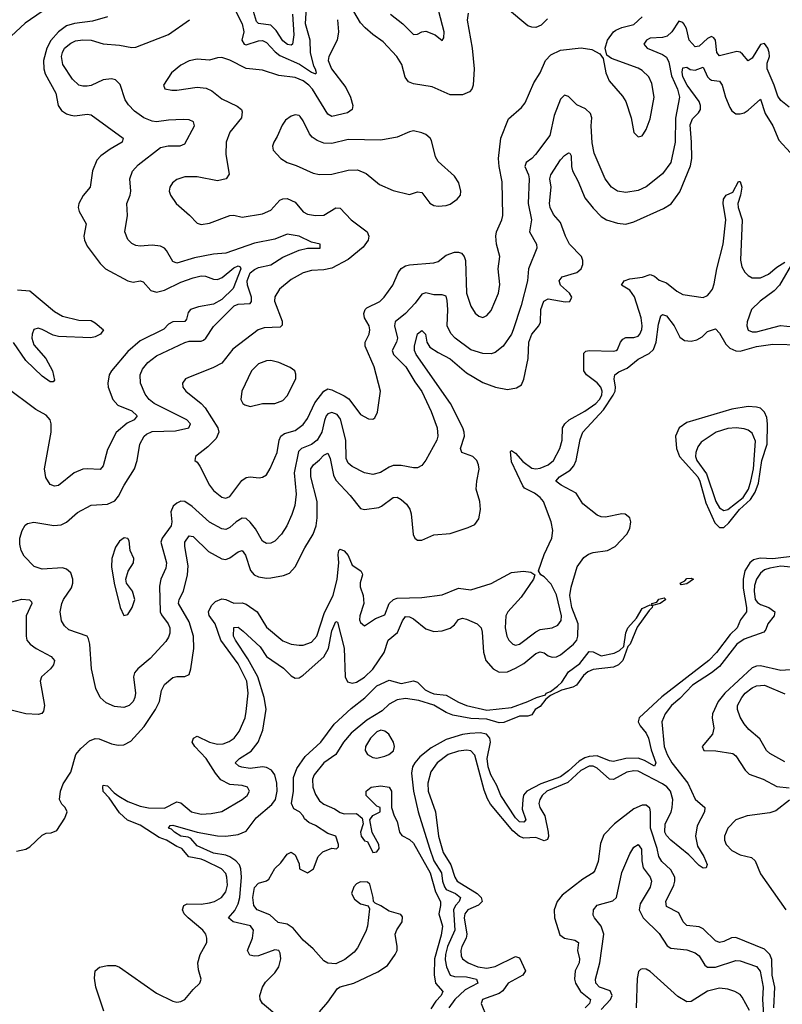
# Model space of a CAD drawing. Header units: inches. Extents: x 1173000 to 1307049, y 522583 to 678455.
# Tile 282 of 617: x 1261440 to 1265177, y 542187 to 547010. Entities that reach past the tile are written whole.
import ezdxf

# ---------------------------------------------------------------- set-up
doc = ezdxf.new("R2010")
doc.units = ezdxf.units.IN
doc.header["$MEASUREMENT"] = 0
doc.layers.add('B2564', color=7, linetype='Continuous')

msp = doc.modelspace()

# ---------------------------------------------------------------- linework, layer by layer
at = {"layer": 'B2564', "color": 5}
for points, elevation in [([(1262470, 547110.8), (1262530.9, 546990), (1262538.4, 546950), (1262528.6, 546910), (1262539.7, 546890), (1262550, 546886.9), (1262610, 546907.2), (1262630, 546908), (1262650, 546898.3), (1262692.1, 546852.1), (1262714.3, 546834.3), (1262811.5, 546791.5), (1262870, 546752.2), (1262890, 546744.6), (1262894, 546750), (1262890, 546767.7), (1262882.1, 546782.1), (1262865.1, 546850), (1262863.4, 546910), (1262839.9, 546990), (1262845.5, 547070)], 740), ([(1261549.6, 547050), (1261467.6, 546992.4), (1261397.6, 546930)], 680), ([(1262776.9, 547036.9), (1262783.8, 546936.2), (1262776.2, 546890), (1262770, 546885.7), (1262752, 546888), (1262730, 546906.5), (1262696.4, 546956.4), (1262670, 546983.8), (1262611.1, 546991.1), (1262601.3, 547001.3), (1262586, 547050)], 720), ([(1263637.5, 547042.5), (1263632.2, 547007.8), (1263657.3, 546870), (1263667.3, 546770), (1263661.7, 546690), (1263655.8, 546670), (1263643.8, 546656.2), (1263610, 546642.6), (1263550, 546642), (1263460.9, 546680.9), (1263370, 546695.6), (1263346, 546706), (1263328.8, 546728.8), (1263312.1, 546790), (1263287.4, 546830), (1263221.1, 546901.1), (1263170, 546937.1), (1263132.9, 546970), (1263110, 546995.1), (1263077.1, 547050)], 760), ([(1263257.6, 547037.6), (1263317.3, 546990), (1263370, 546937.2), (1263390, 546938.3), (1263410.2, 546949.8), (1263430, 546954), (1263475.7, 546935.7), (1263510, 546908.6), (1263518.8, 546921.2), (1263519.5, 546950), (1263494.3, 547050)], 740), ([(1264026.4, 547013.6), (1263996.1, 546983.9), (1263970, 546972.1), (1263950, 546972.8), (1263930, 546979.8), (1263830, 547062.6)], 760), ([(1261870, 547023.6), (1261797, 547003), (1261708.3, 546991.7), (1261670, 546979.1), (1261629.5, 546950.5), (1261592.4, 546907.6), (1261573, 546870), (1261556.2, 546810), (1261558, 546770), (1261565.3, 546745.3), (1261617.2, 546650), (1261628.6, 546590), (1261644.7, 546564.7), (1261668.7, 546548.7), (1261690, 546541.9), (1261710, 546539.5), (1261770, 546547.1), (1261790, 546544.1), (1261947, 546430), (1261943.1, 546410), (1261883.9, 546376.1), (1261837.6, 546342.4), (1261817.8, 546322.2), (1261796.5, 546270), (1261785.5, 546190), (1261750.8, 546149.2), (1261729.2, 546110), (1261727.2, 546090), (1261731.4, 546070), (1261765.3, 546010), (1261754.4, 545950), (1261757.2, 545930), (1261770, 545900.3), (1261835.1, 545815.1), (1261861.3, 545790), (1261970, 545730.1), (1261995.6, 545724.4), (1262030, 545730.2), (1262046, 545726), (1262083.3, 545683.3), (1262110, 545674.8), (1262150, 545685.1), (1262230, 545724.3), (1262290, 545746.1), (1262330, 545754.6), (1262350, 545754.3), (1262390, 545738.4), (1262410, 545737.8), (1262432.9, 545747.1), (1262490, 545795.1), (1262510, 545804.8), (1262520, 545800), (1262523.1, 545790), (1262486.4, 545693.6), (1262430, 545639.9), (1262390, 545617.1), (1262316.7, 545603.3), (1262276.5, 545590), (1262264.9, 545575.1), (1262257, 545543), (1262249, 545531), (1262190, 545529.5), (1262170, 545518.7), (1262145.8, 545494.2), (1262030, 545436), (1261970, 545384.5), (1261890.1, 545290), (1261878.2, 545270), (1261871.8, 545230), (1261873.7, 545210), (1261896, 545150), (1261921.8, 545121.8), (1261990, 545094), (1262015.5, 545070), (1262001.7, 545050), (1261967.1, 545032.9), (1261912.2, 544987.8), (1261870, 544904.7), (1261850, 544825.1), (1261834, 544806), (1261770, 544810.5), (1261750, 544807.6), (1261706.5, 544790), (1261630, 544728.1), (1261610, 544725), (1261590, 544733.1), (1261567.9, 544767.9), (1261561.4, 544810), (1261594, 544990), (1261593.7, 545030), (1261588.9, 545050), (1261570, 545073.3), (1261519.6, 545099.6), (1261370, 545211.3)], 720), ([(1265210, 546581.5), (1265170, 546613.7), (1265154.9, 546634.9), (1265137.2, 546690), (1265103.1, 546770), (1265103.4, 546796.6), (1265113.7, 546830), (1265112.9, 546850), (1265105.7, 546870), (1265090, 546892.9), (1265070, 546889.2), (1265030, 546822), (1265010, 546808.7), (1264981.5, 546841.5), (1264970, 546850.1), (1264953.5, 546853.5), (1264870, 546832.3), (1264856.9, 546850), (1264850.4, 546910), (1264840.7, 546920.7), (1264830, 546927), (1264810, 546918.5), (1264770, 546879.8), (1264750, 546877.5), (1264721, 546910), (1264707.4, 546967.4), (1264694.8, 546990), (1264690, 546996.9), (1264670, 547002), (1264636.4, 546950), (1264613.3, 546930), (1264590, 546922), (1264530, 546919.9), (1264511.6, 546910), (1264498.2, 546890), (1264514.6, 546870), (1264590, 546840.1), (1264610, 546825.6), (1264621.8, 546801.8), (1264634.7, 546734.7), (1264663.8, 546670), (1264673.1, 546630), (1264653.2, 546526.8), (1264651.3, 546410), (1264631, 546310), (1264590, 546255.5), (1264510, 546191.8), (1264470, 546172.9), (1264410, 546163.7), (1264370, 546170.2), (1264340.2, 546190), (1264309.3, 546230), (1264255.8, 546355.8), (1264245.9, 546405.9), (1264239.7, 546490), (1264243.2, 546530), (1264237.3, 546550), (1264212.9, 546572.9), (1264170, 546593.2), (1264130, 546633.8), (1264110, 546640.2), (1264090, 546620.3), (1264058.7, 546541.3), (1264037.2, 546442.8), (1263967.5, 546350), (1263949.8, 546330), (1263922.5, 546310), (1263915.2, 546290), (1263932.7, 546250), (1263936.1, 546230), (1263931.2, 546110), (1263947.5, 546030), (1263938.6, 545970), (1263973.3, 545910), (1263973.5, 545890), (1263932.9, 545790), (1263928.2, 545730), (1263898.1, 545610), (1263857.9, 545490), (1263849.8, 545470), (1263808.8, 545411.2), (1263770, 545380.2), (1263750, 545373.8), (1263710, 545374.2), (1263650, 545393.4), (1263574.7, 545450), (1263552.6, 545472.6), (1263535.3, 545510), (1263538.6, 545590), (1263534.4, 545634.4), (1263530, 545654.9), (1263510, 545662.4), (1263470, 545661.8), (1263430, 545671.6), (1263410, 545665.8), (1263378.8, 545621.2), (1263331.1, 545570), (1263280.7, 545530), (1263276.5, 545510), (1263292.1, 545450), (1263286.6, 545430), (1263265.2, 545390), (1263272.2, 545370), (1263332.4, 545310), (1263375.7, 545235.7), (1263410, 545188.6), (1263456.5, 545090), (1263486.5, 545010), (1263488.4, 544970), (1263483.7, 544950), (1263430, 544852), (1263410, 544825.3), (1263390, 544815.3), (1263370, 544813.8), (1263310, 544825.4), (1263270, 544825.4), (1263250, 544818.6), (1263207.7, 544792.3), (1263170, 544782.2), (1263130, 544790.2), (1263070, 544820.7), (1263050, 544837.3), (1263040, 544860), (1263037.8, 544950), (1263012.5, 545052.5), (1262995.6, 545075.6), (1262970, 545085), (1262950, 545079.4), (1262942.6, 545070), (1262933.1, 545046.9), (1262920.9, 544990), (1262897.5, 544950), (1262870, 544928.7), (1262821.2, 544910), (1262806.1, 544893.9), (1262784.5, 544790), (1262794.1, 544685.9), (1262787.9, 544630), (1262774.2, 544585.8), (1262749.4, 544530.6), (1262722.8, 544490), (1262690, 544455.3), (1262670, 544445), (1262650, 544443.9), (1262630, 544456), (1262595, 544515), (1262570, 544548.3), (1262550, 544566.5), (1262530, 544567.9), (1262500.8, 544550), (1262470, 544522), (1262450, 544512.6), (1262430, 544515.8), (1262370, 544549.2), (1262286, 544626), (1262250, 544649.4), (1262229.4, 544650.6), (1262210, 544642), (1262192.8, 544627.2), (1262181.4, 544598.6), (1262185.2, 544550), (1262181.6, 544530), (1262138.1, 544470), (1262132.4, 544450), (1262159, 544350), (1262156.4, 544323.6), (1262132.1, 544270), (1262125.4, 544234.6), (1262127.9, 544110), (1262134.3, 544094.3), (1262168, 544050), (1262175.2, 544030), (1262175.8, 544004.2), (1262170, 543984.9), (1262156.1, 543963.9), (1262080.2, 543879.8), (1262018.8, 543830), (1262003.4, 543810), (1261998.5, 543790), (1262007, 543710), (1262005, 543690), (1261996.2, 543670), (1261977.2, 543650), (1261950, 543640.5), (1261905, 543645), (1261863.7, 543663.7), (1261834.6, 543690), (1261813.5, 543733.5), (1261791.6, 543830), (1261783.6, 543950), (1261777.3, 543977.3), (1261770, 543990.2), (1261680.8, 544020.8), (1261659.9, 544039.9), (1261645.1, 544065.1), (1261638.3, 544110), (1261646, 544150), (1261654.8, 544170), (1261693.6, 544226.4), (1261701.2, 544250), (1261700.9, 544270), (1261690, 544299.6), (1261670, 544318.9), (1261650, 544324.2), (1261550, 544317.8), (1261511.4, 544331.4), (1261461.9, 544381.9), (1261447.4, 544410), (1261440.9, 544440.9), (1261441, 544470), (1261451.7, 544508.3), (1261466.5, 544533.5), (1261477.7, 544542.3), (1261510, 544547.9), (1261607.6, 544532.4), (1261644.1, 544535.9), (1261670, 544548.7), (1261723.8, 544596.2), (1261790, 544631.7), (1261870, 544636.8), (1261906.5, 544653.5), (1261924.2, 544675.8), (1261952.7, 544730), (1262003.5, 544810), (1262016.3, 544850), (1262028.8, 544930), (1262049.3, 544970), (1262060.9, 544979.1), (1262090, 544992.5), (1262204.2, 544995.8), (1262269.3, 545010.7), (1262277.5, 545030), (1262259.2, 545050), (1262099.7, 545130), (1262074.2, 545150), (1262055.3, 545175.3), (1262031.8, 545230), (1262030.2, 545270), (1262042, 545298), (1262068.4, 545330), (1262110, 545362.9), (1262250, 545429), (1262270, 545434.5), (1262330, 545434.5), (1262340.1, 545439.9), (1262353, 545450), (1262390, 545507.7), (1262491.8, 545608.2), (1262510, 545616.6), (1262570, 545620.3), (1262576.8, 545630), (1262575.5, 545650), (1262555.9, 545710), (1262554.1, 545730), (1262570, 545769.8), (1262590, 545787), (1262610, 545795.9), (1262670, 545808.7), (1262730, 545846.6), (1262810, 545880.9), (1262850, 545889.9), (1262913, 545890), (1262912.7, 545910), (1262870, 545920.7), (1262809.2, 545949.2), (1262750, 545959.5), (1262690, 545934.7), (1262590, 545915.4), (1262450, 545866.8), (1262390, 545861.1), (1262297.4, 545842.6), (1262210, 545818), (1262190, 545826), (1262159.4, 545879.4), (1262150, 545890.2), (1262130, 545901.1), (1262090, 545905.6), (1262030, 545900.7), (1262010, 545904.2), (1261990, 545914.3), (1261970, 545932.4), (1261954.7, 545970), (1261968.4, 546050), (1261965.5, 546110), (1261981.6, 546150), (1261984.1, 546170), (1261979.3, 546230), (1261992.5, 546267.5), (1262021.3, 546298.7), (1262130, 546383.2), (1262167.9, 546392.1), (1262227.2, 546392.8), (1262250, 546402.2), (1262296.9, 546490), (1262292, 546510), (1262270, 546519.7), (1262240.6, 546520.6), (1262170, 546518), (1262110, 546509.5), (1262090, 546512.5), (1262048.9, 546530), (1262002.1, 546562.1), (1261972.7, 546592.7), (1261957.5, 546617.5), (1261933, 546693), (1261910, 546715.2), (1261890, 546720.2), (1261850, 546715.1), (1261790, 546688), (1261770, 546683.7), (1261750, 546683.5), (1261730, 546689.4), (1261698.7, 546718.7), (1261651.6, 546790), (1261645.8, 546830), (1261649.2, 546850), (1261659.6, 546870), (1261690, 546895.5), (1261714.3, 546905.7), (1261750, 546911.7), (1261790, 546908.9), (1261850, 546891.9), (1261930, 546885.8), (1261990, 546874), (1262010, 546875.9), (1262170, 546937.9), (1262272, 547010)], 740), ([(1262997.6, 547010), (1263001.8, 546950), (1262996.1, 546910), (1262954.5, 546830), (1262952.5, 546810), (1262967.9, 546770), (1263038.3, 546678.3), (1263061.2, 546630), (1263072.4, 546590), (1263069.4, 546570.6), (1263046.2, 546553.8), (1262970, 546536.1), (1262950, 546546.6), (1262874.6, 546670), (1262857.5, 546690), (1262829.8, 546710), (1262790, 546726.2), (1262710, 546737.3), (1262630, 546762.9), (1262550, 546770.8), (1262470, 546812.4), (1262430, 546824.7), (1262410, 546823.6), (1262370, 546811.8), (1262310, 546816.9), (1262270, 546808.4), (1262230, 546786.9), (1262183.8, 546750), (1262145.5, 546690), (1262150.7, 546670.7), (1262185.5, 546665.5), (1262210, 546664.6), (1262310, 546679.3), (1262354.7, 546674.7), (1262380.9, 546660.9), (1262430, 546622), (1262506.6, 546586.6), (1262526.3, 546570), (1262530, 546558.8), (1262526.4, 546530), (1262470, 546458.9), (1262452.1, 546410), (1262450.2, 546350), (1262466.1, 546253.9), (1262452, 546230), (1262410, 546220.2), (1262310, 546239.8), (1262250, 546240.3), (1262210, 546226.3), (1262189.2, 546210.8), (1262175.8, 546190), (1262172.2, 546170), (1262178.4, 546150), (1262206.4, 546110), (1262272.5, 546052.5), (1262310, 546013.1), (1262330, 546007.2), (1262370, 546012.4), (1262470, 546051.4), (1262490, 546052.8), (1262530, 546042.8), (1262630, 546059.7), (1262670, 546076.9), (1262714.6, 546125.4), (1262730, 546132.4), (1262750, 546134.1), (1262790, 546115.9), (1262830, 546068.3), (1262850, 546057.8), (1262890, 546050.2), (1262930, 546052.9), (1262990, 546088.2), (1263010, 546086.9), (1263065.2, 546030), (1263142.4, 545970), (1263151, 545950), (1263148, 545930), (1263123.6, 545896.4), (1263050, 545835.6), (1262970, 545792.8), (1262930, 545784.8), (1262870, 545780.7), (1262830, 545769.8), (1262770, 545737.4), (1262714, 545690), (1262690, 545652), (1262688.4, 545631.6), (1262726.7, 545533.3), (1262725.7, 545514.3), (1262716.2, 545503.8), (1262638.9, 545501.1), (1262608.6, 545491.4), (1262484.5, 545395.5), (1262430, 545327.9), (1262390, 545306.2), (1262263.8, 545256.2), (1262252.7, 545250), (1262237.6, 545230), (1262240.3, 545210), (1262254.9, 545190), (1262329.1, 545129.1), (1262348.3, 545108.3), (1262411.6, 545010), (1262415.8, 544990), (1262402.3, 544957.7), (1262362, 544918), (1262301, 544870), (1262298, 544850), (1262310, 544842.8), (1262323, 544823), (1262370, 544730.3), (1262390, 544704.2), (1262430, 544670.2), (1262450, 544666.3), (1262470, 544674.4), (1262528.1, 544751.9), (1262550, 544766.9), (1262570.2, 544770.2), (1262614.2, 544765.8), (1262630, 544768.4), (1262650, 544780.4), (1262668.3, 544811.7), (1262701, 544890), (1262711, 544950), (1262719.5, 544970), (1262737.6, 544982.4), (1262790, 544997.5), (1262830, 545026.5), (1262850, 545056.9), (1262886.2, 545133.8), (1262930, 545191), (1262950, 545200.8), (1262970, 545196.2), (1263030, 545167.4), (1263052.2, 545152.2), (1263110, 545075.3), (1263150, 545055.3), (1263170, 545053.4), (1263179.7, 545060.3), (1263192.9, 545087.1), (1263208.1, 545190), (1263176.8, 545310), (1263133.4, 545410), (1263133.7, 545430), (1263152.4, 545470), (1263156.5, 545490), (1263152.2, 545510), (1263130.5, 545550), (1263126.6, 545570), (1263133.2, 545590), (1263141.7, 545598.3), (1263204.2, 545630), (1263226, 545650), (1263267.8, 545710), (1263294, 545770), (1263310, 545791.6), (1263330, 545803.6), (1263350, 545808.3), (1263470, 545818.5), (1263490, 545825.5), (1263530, 545856.2), (1263570, 545871.4), (1263590, 545871.6), (1263605.5, 545865.5), (1263617.8, 545850), (1263624.2, 545830), (1263629.5, 545670), (1263650, 545606), (1263671.9, 545571.9), (1263690, 545557.4), (1263710, 545551.7), (1263730, 545560.9), (1263750, 545585.7), (1263785.8, 545670), (1263792.8, 545712.8), (1263785.5, 545790), (1263792.9, 545850), (1263777.3, 545910), (1263773.6, 545950), (1263776.8, 545970), (1263803.5, 546030), (1263807.7, 546050), (1263803.6, 546216.4), (1263789.3, 546290), (1263786.6, 546330), (1263798.5, 546430), (1263835, 546525), (1263899.5, 546580.5), (1263917.5, 546602.5), (1263959.8, 546700.2), (1263990.8, 546750), (1264016.8, 546810), (1264042.5, 546837.5), (1264090, 546860.7), (1264192.1, 546872.1), (1264244.4, 546864.4), (1264282.5, 546842.5), (1264299.1, 546819.1), (1264312, 546750), (1264329.1, 546710), (1264394.6, 546634.6), (1264410.2, 546610), (1264436.5, 546530), (1264450, 546458), (1264470, 546436), (1264490, 546441), (1264497.2, 546450), (1264510, 546471.3), (1264530, 546524.7), (1264549.8, 546630), (1264537.6, 546697.6), (1264522.2, 546730), (1264490, 546761.7), (1264470, 546772.9), (1264340.5, 546820.5), (1264316.5, 546836.5), (1264309.2, 546870), (1264320.7, 546910), (1264349.7, 546950), (1264361.4, 546958.6), (1264390, 546971), (1264450, 546986.4), (1264490, 547023.5)], 760), ([(1261423.9, 542936.1), (1261470, 542945.8), (1261490, 542957.6), (1261550, 543015.8), (1261570, 543024.4), (1261594.2, 543025.8), (1261622, 543038), (1261661, 543099), (1261673, 543130), (1261662.4, 543150), (1261646.6, 543166.6), (1261635.9, 543190), (1261640.2, 543230), (1261653.1, 543266.9), (1261690, 543323.8), (1261715.7, 543410), (1261739.6, 543440.4), (1261782.6, 543477.4), (1261810, 543488.3), (1261830, 543487.1), (1261890, 543462.2), (1261923.3, 543456.7), (1261950, 543458), (1261985.2, 543474.8), (1262050, 543548.1), (1262106.2, 543630), (1262125.5, 543670), (1262135.8, 543724.2), (1262150, 543752.6), (1262190, 543787.3), (1262210, 543793), (1262250, 543793.1), (1262270, 543803), (1262279.3, 543830), (1262293.4, 543930), (1262291.1, 543990), (1262270, 544060.2), (1262217.7, 544150), (1262220.9, 544170), (1262242.6, 544210), (1262262.1, 544290), (1262265.1, 544334.9), (1262249.3, 544430), (1262249.9, 544450), (1262270, 544480.7), (1262290, 544478.3), (1262365.3, 544405.3), (1262430, 544369.6), (1262450, 544365.9), (1262470, 544373), (1262510, 544403.3), (1262530, 544410.2), (1262546, 544386), (1262570.9, 544310.9), (1262589.4, 544290), (1262610, 544280.1), (1262650, 544273.9), (1262670, 544275.7), (1262732.9, 544287.1), (1262761.9, 544298.1), (1262790, 544330.3), (1262837.5, 544422.5), (1262878.4, 544490), (1262893.5, 544530), (1262898, 544570), (1262897, 544650), (1262867.3, 544770), (1262866.7, 544810), (1262879.8, 544830), (1262910, 544853.8), (1262930, 544877), (1262950, 544885.8), (1262960.9, 544860.9), (1262978.6, 544778.6), (1262990, 544753.6), (1263059.8, 544679.8), (1263110, 544615), (1263130, 544610.1), (1263199.4, 544620.6), (1263213.7, 544626.3), (1263270, 544668.7), (1263290, 544671.6), (1263310, 544660.2), (1263336.1, 544636.1), (1263352.3, 544612.3), (1263358.6, 544590), (1263367.7, 544487.7), (1263376.4, 544470), (1263390, 544460.3), (1263410, 544459.6), (1263470, 544487.2), (1263550, 544493.7), (1263638.3, 544521.7), (1263670, 544537.4), (1263690, 544565.5), (1263698.8, 544610), (1263694.2, 544650), (1263677, 544710), (1263679.5, 544750), (1263691.2, 544808.8), (1263688.2, 544830), (1263679.8, 544850), (1263661, 544870), (1263606.9, 544890), (1263599.4, 544910), (1263620.2, 544970), (1263618.6, 544990), (1263610.8, 545010), (1263551.1, 545130), (1263382.5, 545370), (1263374.5, 545390), (1263375, 545410), (1263389.2, 545470.8), (1263410, 545488), (1263428, 545470), (1263435.3, 545430), (1263450, 545405.5), (1263490, 545378.8), (1263550, 545348.9), (1263630, 545280.4), (1263710, 545232.2), (1263771, 545209), (1263830, 545198.6), (1263874.3, 545205.7), (1263898.9, 545221.1), (1263910.8, 545249.2), (1263931.3, 545350), (1263935.1, 545430), (1263950.3, 545469.7), (1263984.2, 545510), (1263992.3, 545527.7), (1263994.4, 545590), (1264009.1, 545630.9), (1264030, 545643), (1264112.9, 545627.1), (1264136.2, 545630), (1264145.7, 545650), (1264134.6, 545670), (1264089.5, 545709.5), (1264083, 545730), (1264098.3, 545750), (1264170, 545772.1), (1264191.1, 545788.9), (1264198.8, 545810), (1264199.5, 545830), (1264193.2, 545850), (1264134.1, 545910), (1264114, 545950), (1264090, 546016.9), (1264055.2, 546055.2), (1264039.1, 546090), (1264036.8, 546110), (1264044.1, 546190), (1264038.3, 546230), (1264043.2, 546250), (1264090, 546322.7), (1264110, 546344.1), (1264130, 546358.3), (1264136, 546356), (1264143, 546343), (1264143.8, 546290), (1264149, 546270), (1264177.1, 546217.1), (1264210, 546136.6), (1264250, 546086.6), (1264290, 546046.3), (1264315.8, 546030), (1264370, 546012.5), (1264410, 546008.8), (1264450, 546019.3), (1264594.8, 546085.2), (1264632.8, 546107.2), (1264674.1, 546165.9), (1264726.4, 546293.6), (1264733.8, 546330), (1264732.7, 546410), (1264725.2, 546494.8), (1264736.5, 546523.5), (1264766.2, 546553.8), (1264775.4, 546570), (1264776.1, 546590), (1264769.6, 546610), (1264711.1, 546690), (1264689.7, 546730), (1264686.8, 546753.2), (1264690, 546774), (1264710, 546776.6), (1264726, 546766), (1264750, 546762.6), (1264790, 546776.6), (1264810.7, 546730.7), (1264820.9, 546720.9), (1264830, 546713.9), (1264870, 546709.1), (1264882.3, 546690), (1264898.9, 546630), (1264920.3, 546580.3), (1264930, 546562.9), (1264950, 546549.5), (1264970, 546548.1), (1264990, 546553.5), (1265010, 546566.1), (1265070, 546620.4), (1265093.3, 546550), (1265130.1, 546490), (1265159.6, 546419.6), (1265217, 546357)], 720), ([(1261852.9, 542152.9), (1261813.5, 542270), (1261806, 542314), (1261809.8, 542350.2), (1261831.8, 542368.2), (1261870, 542376.5), (1261910, 542376.5), (1261930, 542368), (1262110, 542241.2), (1262190, 542202), (1262210, 542196.9), (1262230, 542199.5), (1262249.8, 542210.2), (1262290, 542259.5), (1262322.9, 542290), (1262329.6, 542310), (1262316.2, 542356.2), (1262313.3, 542390), (1262325.3, 542430), (1262356.4, 542490), (1262357.8, 542510), (1262351.7, 542530), (1262337.1, 542550), (1262265.7, 542610), (1262246.6, 542630), (1262237.6, 542650), (1262243.7, 542670), (1262261.5, 542678.5), (1262330, 542677.2), (1262370, 542683.4), (1262394, 542690), (1262428.7, 542710), (1262450, 542738), (1262458.5, 542770), (1262455.8, 542810), (1262450, 542826.6), (1262429.8, 542850), (1262348.8, 542890), (1262330, 542897.8), (1262268.7, 542908.7), (1262235, 542950), (1262210, 542959.7), (1262159.8, 542990), (1262123.1, 543003.1), (1262030, 543063.6), (1261968.1, 543088.1), (1261930, 543125.2), (1261878.2, 543198.2), (1261848.7, 543228.7), (1261846.9, 543250), (1261850, 543259.6), (1261870, 543256.8), (1261902.4, 543222.4), (1261925.7, 543205.7), (1261970, 543180.2), (1262030, 543157.5), (1262071.2, 543148.8), (1262150, 543146.6), (1262210, 543178.1), (1262230, 543174.2), (1262281.7, 543130), (1262330, 543118.8), (1262378.5, 543121.5), (1262430, 543131.4), (1262529.6, 543190), (1262554.7, 543210), (1262566, 543230), (1262556.2, 543250), (1262530, 543258), (1262470, 543263.4), (1262426.2, 543286.2), (1262398.9, 543318.9), (1262354.1, 543390), (1262297.7, 543450), (1262285.9, 543470), (1262291.1, 543490), (1262310, 543500.1), (1262370, 543471.2), (1262410, 543461.5), (1262437.3, 543462.7), (1262466.3, 543473.7), (1262490.4, 543489.6), (1262516.4, 543523.6), (1262544.3, 543590), (1262550, 543620.7), (1262559.9, 543710), (1262552.7, 543770), (1262510, 543854.2), (1262425.4, 543970), (1262398.2, 544050), (1262369.4, 544090.6), (1262364.7, 544110), (1262380.4, 544139.6), (1262399.4, 544160.6), (1262430, 544172.6), (1262450, 544169.6), (1262490, 544151.6), (1262530, 544153.9), (1262550, 544147.4), (1262603.2, 544110), (1262650, 544034.2), (1262730, 543966.5), (1262770, 543951), (1262810, 543945.9), (1262830, 543946.7), (1262870, 543960.1), (1262896.7, 543990), (1262934.2, 544105.8), (1262976.8, 544190), (1262995.5, 544270), (1263003.3, 544350), (1263000.4, 544390), (1263004.3, 544410), (1263010, 544416.8), (1263030, 544408.7), (1263050, 544384.5), (1263070, 544338.2), (1263111.3, 544310), (1263117.5, 544297.5), (1263119.8, 544290), (1263108.4, 544251.6), (1263109.1, 544230.9), (1263122.5, 544190), (1263127.2, 544150), (1263106.1, 544090), (1263105, 544070), (1263110, 544057.1), (1263130, 544040.4), (1263182.9, 544077.1), (1263230, 544094.6), (1263250.5, 544150), (1263271.1, 544170), (1263290, 544175.7), (1263410, 544178.7), (1263510, 544193), (1263590, 544224.8), (1263650, 544217.7), (1263750, 544247.9), (1263850, 544302), (1263908.5, 544308.5), (1263944, 544304), (1263964.7, 544290), (1263957.3, 544270), (1263898.2, 544181.8), (1263831.8, 544110), (1263822.8, 544090), (1263819.5, 544030), (1263828, 543990), (1263837.5, 543970), (1263856.3, 543950), (1263870, 543945.6), (1263890, 543951), (1263968.8, 544011.2), (1263990, 544022.4), (1264050, 544031.1), (1264076.5, 544043.5), (1264093.5, 544066.5), (1264094.8, 544090), (1264070, 544192), (1264044.7, 544244.7), (1264010, 544280.9), (1263994, 544290), (1263982, 544310), (1264009.6, 544390), (1264048.4, 544470), (1264052.2, 544507.8), (1264044.6, 544550), (1264007.2, 544650), (1263989.8, 544670), (1263962, 544690), (1263914.2, 544714.2), (1263905.7, 544725.7), (1263850, 544843.5), (1263845.9, 544894.1), (1263850, 544898.9), (1263870, 544885.8), (1263905.3, 544845.3), (1263950, 544813.1), (1263970, 544809.7), (1263990, 544813.2), (1264029.9, 544830.1), (1264056, 544850), (1264086.2, 544910), (1264098.8, 544950), (1264100.4, 545010), (1264111.1, 545030), (1264132.9, 545050), (1264210, 545091.9), (1264262.6, 545130), (1264281.8, 545150), (1264292.5, 545170), (1264295, 545190), (1264287.7, 545210), (1264270, 545230.4), (1264218.3, 545270), (1264204.9, 545290), (1264203.9, 545376.1), (1264213.7, 545386.3), (1264230.9, 545389.1), (1264350, 545386.4), (1264362.9, 545390), (1264370, 545394.9), (1264383.4, 545430), (1264395.1, 545444.9), (1264410, 545452.8), (1264450, 545453.9), (1264470, 545460.1), (1264479.2, 545470), (1264488.3, 545491.7), (1264490.6, 545510), (1264485.3, 545550), (1264452.1, 545652.1), (1264430, 545684.3), (1264389.6, 545710), (1264402.9, 545730), (1264430, 545739.8), (1264491.4, 545748.6), (1264530, 545761.2), (1264550, 545754.3), (1264574.1, 545734.1), (1264610, 545721.6), (1264660.1, 545680.1), (1264690, 545663.7), (1264788.8, 545648.8), (1264810, 545658.3), (1264821, 545670), (1264834.8, 545690), (1264843.9, 545716.1), (1264857, 545790), (1264887.4, 545910), (1264900.5, 546030), (1264887.8, 546110), (1264888.8, 546131.2), (1264902.6, 546150), (1264934.5, 546165.5), (1264962, 546218), (1264970, 546218), (1264978.5, 546190), (1264972.8, 546150), (1264959.5, 546110), (1264960.9, 546090), (1264979.6, 546030), (1264972, 545832), (1264979.1, 545799.1), (1264993.5, 545773.5), (1265010, 545756.3), (1265030, 545745.4), (1265070, 545746), (1265110, 545763.9), (1265150, 545797.9), (1265190, 545822.2)], 680), ([(1265233.8, 545830), (1265163.6, 545710), (1265137.5, 545682.5), (1265068.9, 545631.1), (1265026.7, 545590), (1265004.8, 545530), (1265003.9, 545510), (1265010, 545489.2), (1265030, 545480.4), (1265050, 545480.9), (1265168.5, 545511.5), (1265230, 545506.1)], 680), ([(1261430, 545686.1), (1261490, 545682.4), (1261610, 545581.1), (1261650, 545557.2), (1261730, 545537.5), (1261790, 545535.6), (1261810, 545524.4), (1261850.4, 545490), (1261836.5, 545470), (1261810, 545456.2), (1261788.7, 545451.3), (1261630, 545457.5), (1261604.9, 545464.9), (1261550, 545492.9), (1261530, 545498.4), (1261510, 545492.3), (1261500.7, 545470), (1261500.1, 545450), (1261510, 545416.8), (1261568.8, 545350), (1261600.9, 545290), (1261610, 545244), (1261604.4, 545235.6), (1261590, 545235.7), (1261550, 545262.9), (1261470, 545340.7), (1261410, 545429.2)], 680), ([(1262710, 542123.7), (1262629.7, 542190), (1262618, 542210), (1262616.8, 542230), (1262629.7, 542270), (1262645.2, 542294.8), (1262690, 542341.3), (1262709.7, 542370), (1262719.1, 542410), (1262716.4, 542436.4), (1262709.7, 542449.7), (1262690, 542454), (1262610, 542424.2), (1262590, 542422.3), (1262567.3, 542427.3), (1262556.8, 542450), (1262580.2, 542510), (1262585.8, 542550), (1262570.7, 542570.7), (1262485.6, 542590), (1262462.7, 542610), (1262494, 542646), (1262510, 542678.6), (1262519, 542710), (1262526.4, 542810), (1262523.2, 542850), (1262516.5, 542870), (1262499.3, 542890), (1262470, 542908.8), (1262450, 542917.1), (1262390, 542927.5), (1262310, 542963.6), (1262278.4, 542998.4), (1262265, 543005), (1262229.8, 543010), (1262198.2, 543030), (1262184.8, 543044.8), (1262169.8, 543050.2), (1262177, 543063), (1262190, 543064.9), (1262309.2, 543029.2), (1262410, 543012.2), (1262450, 543010.1), (1262510, 543018.1), (1262550, 543035.2), (1262599.6, 543100.4), (1262675.2, 543164.8), (1262694.2, 543190), (1262702.2, 543230), (1262699.9, 543270), (1262689.9, 543309.9), (1262674, 543334), (1262650, 543347.3), (1262630, 543349.5), (1262570, 543342), (1262528.1, 543348.1), (1262513.4, 543353.4), (1262496.8, 543370), (1262518, 543390), (1262573.8, 543426.2), (1262609.4, 543470), (1262631.8, 543530), (1262647.5, 543632.5), (1262638.4, 543690), (1262606.7, 543790), (1262558.3, 543878.3), (1262497.8, 543970), (1262488.5, 543990), (1262490, 544032.4), (1262510, 544034.8), (1262534.9, 544014.9), (1262617.9, 543937.9), (1262650.1, 543890), (1262732.8, 543832.8), (1262770, 543795.2), (1262790, 543784.3), (1262810, 543786.5), (1262830, 543799.7), (1262930.8, 543889.2), (1262953.9, 543930), (1262970, 544015.8), (1262990, 544061.7), (1262998, 544058), (1263030, 543930.6), (1263035.5, 543790), (1263046.9, 543766.9), (1263070, 543760.2), (1263090, 543764.6), (1263130, 543789.6), (1263170, 543829.1), (1263226.1, 543910), (1263245.6, 543970), (1263292.2, 544007.8), (1263315.4, 544064.6), (1263330, 544085.7), (1263350, 544085.4), (1263370, 544075.3), (1263430, 544026.2), (1263470, 544012.3), (1263510, 544016.3), (1263550, 544029.3), (1263570, 544045.8), (1263590, 544071), (1263610, 544077.4), (1263630, 544073.1), (1263682, 544050), (1263702, 544030), (1263707, 544010), (1263712.4, 543912.4), (1263724.1, 543870), (1263759.7, 543830), (1263790, 543813.3), (1263830, 543815.9), (1263870, 543833), (1263910, 543856.2), (1263970, 543905.8), (1263990, 543912.7), (1264010, 543907.8), (1264030, 543893.3), (1264050, 543886.3), (1264070, 543888.3), (1264090, 543899.1), (1264154.5, 543950), (1264169.4, 543970), (1264175.8, 543990), (1264176.8, 544050), (1264145.3, 544130), (1264135.9, 544190), (1264142.5, 544230), (1264171.1, 544330), (1264205, 544375), (1264227.9, 544392.1), (1264250, 544400.5), (1264320.5, 544410), (1264358.4, 544430), (1264414.4, 544490), (1264430, 544518), (1264434.1, 544550), (1264429.7, 544570), (1264407.6, 544587.6), (1264390, 544588.7), (1264310, 544573.3), (1264290, 544574.5), (1264270, 544582.6), (1264199, 544639), (1264167.2, 544690), (1264094.2, 544730), (1264068, 544750), (1264086, 544770), (1264137.3, 544802.7), (1264155.4, 544824.6), (1264167.5, 544850), (1264186.3, 544953.7), (1264200.2, 544990), (1264300.7, 545099.3), (1264348.5, 545170), (1264357.4, 545190), (1264359.7, 545210), (1264353.6, 545250), (1264355.8, 545270), (1264375.7, 545284.3), (1264416.8, 545303.2), (1264470, 545346.4), (1264525.4, 545374.6), (1264545.7, 545394.3), (1264559.2, 545430), (1264570, 545518.8), (1264581.2, 545558.8), (1264590, 545565.3), (1264610, 545558.5), (1264647.1, 545510), (1264674.6, 545454.6), (1264698, 545438), (1264730, 545434.4), (1264758.4, 545441.6), (1264784, 545456), (1264810, 545482), (1264850, 545496), (1264870, 545474.8), (1264900.4, 545420.4), (1264920.7, 545400.7), (1264950, 545388.1), (1264970, 545386), (1265050, 545409.7), (1265130, 545420.8), (1265270, 545416.9)], 660), ([(1265250, 544384.1), (1265130, 544369.4), (1265067.9, 544372.1), (1265036.6, 544363.4), (1265017.9, 544350), (1264994.2, 544310), (1264985.8, 544270), (1264985.6, 544225.6), (1265002.1, 544130), (1265001, 544110), (1264972.9, 544070), (1264956.6, 544030), (1264922.3, 543997.7), (1264854.7, 543910), (1264817.7, 543870), (1264586.8, 543693.2), (1264475.7, 543590), (1264470.1, 543570), (1264480.9, 543550), (1264510, 543515.3), (1264521.2, 543490), (1264533.9, 543433.9), (1264556.8, 543370), (1264550, 543353.3), (1264501.2, 543381.3), (1264470, 543392.6), (1264410, 543390.4), (1264350, 543376.4), (1264330, 543379), (1264270, 543403.1), (1264230, 543401.1), (1264210, 543393.4), (1264181.7, 543378.3), (1264129.3, 543330), (1264090, 543301.6), (1263993.1, 543266.9), (1263924.7, 543230), (1263909.6, 543210.4), (1263905.2, 543190), (1263903.1, 543143.1), (1263919.8, 543090), (1263910, 543079.4), (1263890, 543081.2), (1263870, 543100.7), (1263798.6, 543210), (1263778.3, 543258.3), (1263748.9, 543310), (1263735.2, 543350), (1263731, 543390), (1263747.7, 543470), (1263744.2, 543490), (1263727.4, 543510), (1263697, 543517), (1263646.6, 543513.4), (1263610, 543507.6), (1263530, 543484.4), (1263456.5, 543443.5), (1263400.8, 543399.2), (1263375.7, 543370), (1263365.6, 543350), (1263360.7, 543319.3), (1263370.4, 543230), (1263393.5, 543130), (1263448.1, 542951.9), (1263470, 542890), (1263506.3, 542830), (1263511.7, 542790), (1263521.4, 542761.4), (1263530, 542749.2), (1263576.1, 542730), (1263600.8, 542710), (1263593.3, 542690), (1263576.2, 542670), (1263566.4, 542650), (1263572.7, 542550), (1263537, 542470), (1263526.3, 542430), (1263524.6, 542404.6), (1263531.1, 542370), (1263550.2, 542330), (1263570, 542322.6), (1263630, 542321), (1263679.1, 542310), (1263685, 542290), (1263623.2, 542256.8), (1263573.2, 542210), (1263543.3, 542170)], 660), ([(1265250, 544325.5), (1265170, 544332.6), (1265116.6, 544323.4), (1265090, 544314.2), (1265070, 544297.9), (1265051, 544269), (1265041.3, 544238.7), (1265038.4, 544210), (1265044.4, 544170), (1265055.4, 544155.4), (1265070, 544144.5), (1265111.6, 544130), (1265140.7, 544110), (1265137.4, 544090), (1265106.3, 544050), (1265096.8, 544023.2), (1265087.2, 544010), (1264990, 543974.9), (1264955, 543950), (1264870, 543842), (1264830, 543809.6), (1264737, 543750), (1264675.1, 543684.9), (1264634.1, 543650), (1264603.1, 543610), (1264587.4, 543570), (1264598.2, 543450), (1264613.2, 543410), (1264636.4, 543370), (1264714.8, 543270), (1264750, 543191), (1264796.9, 543150), (1264796.3, 543130), (1264759.5, 543060.5), (1264752.1, 543010), (1264761.1, 542961.1), (1264793.1, 542910), (1264808.5, 542871.5), (1264804.1, 542855.9), (1264790, 542853.3), (1264770, 542866.9), (1264719.4, 542919.4), (1264630, 542991.2), (1264610, 543012.8), (1264601.9, 543030), (1264602.3, 543070), (1264631.7, 543128.3), (1264637.9, 543150), (1264639.9, 543190), (1264629.7, 543230), (1264612, 543252), (1264590, 543266.6), (1264470, 543329), (1264450, 543330.9), (1264415.6, 543324.4), (1264350, 543288), (1264330, 543288.8), (1264270, 543343.7), (1264250, 543353.2), (1264230, 543353.3), (1264190, 543332.7), (1264126.4, 543273.6), (1264023.6, 543230), (1264001, 543210), (1263988.1, 543190), (1263984, 543170), (1263989.5, 543150), (1264014.1, 543110), (1264030.1, 543030.1), (1264031.4, 543008.6), (1264026.9, 542993.1), (1264010, 542986.8), (1263970, 543002.9), (1263910, 543000.1), (1263890, 543008.3), (1263856.5, 543036.5), (1263747.4, 543167.4), (1263732.4, 543192.4), (1263715.9, 543235.9), (1263670, 543407.4), (1263650, 543428), (1263630, 543430.8), (1263590, 543427.1), (1263539, 543410), (1263486.1, 543370), (1263455.3, 543324.7), (1263439.3, 543270), (1263441.1, 543230), (1263477.3, 543130), (1263492.6, 543010), (1263515.5, 542930), (1263552.6, 542870), (1263572.7, 542810), (1263584.3, 542790), (1263682.5, 542730), (1263700.9, 542710), (1263706.3, 542690), (1263688.6, 542671.4), (1263636.3, 542650), (1263620.7, 542630), (1263618.5, 542610), (1263631.6, 542530), (1263627.2, 542510), (1263606.1, 542470), (1263601, 542450), (1263604, 542424), (1263610.2, 542410), (1263637.3, 542390), (1263685.7, 542370), (1263730, 542363.5), (1263770, 542371.8), (1263870, 542421.3), (1263890, 542414.9), (1263919, 542350), (1263905.5, 542330), (1263833.8, 542290), (1263806.8, 542253.2), (1263790, 542239.6), (1263708.5, 542210), (1263702, 542190), (1263730, 542121.7)], 680), ([(1262909.6, 542150.4), (1262950, 542196.3), (1262996.8, 542263.2), (1263010, 542272.4), (1263077.2, 542290), (1263194.9, 542345.1), (1263242.8, 542377.2), (1263280.5, 542430), (1263289.6, 542450), (1263289.7, 542470), (1263279.3, 542530), (1263288.3, 542551.7), (1263314.7, 542590), (1263315.6, 542615.6), (1263307, 542627), (1263250, 542642.2), (1263210, 542669.7), (1263181.6, 542681.6), (1263173.2, 542690), (1263172.3, 542710), (1263155.5, 542775.5), (1263145.1, 542785.1), (1263110, 542787.1), (1263090, 542776.3), (1263077.6, 542762.4), (1263066.7, 542730), (1263081.2, 542701.2), (1263110, 542679.2), (1263148.4, 542668.4), (1263154, 542654), (1263144.7, 542570), (1263136.1, 542543.9), (1263096, 542464), (1263078.6, 542441.4), (1263033.7, 542406.3), (1262990, 542385.4), (1262950, 542388.6), (1262930, 542399.2), (1262877.6, 542457.6), (1262830, 542501.4), (1262779.7, 542559.7), (1262750, 542578.5), (1262707.2, 542587.2), (1262665.6, 542625.6), (1262604.4, 542650), (1262587.4, 542670), (1262582.4, 542710), (1262590, 542758), (1262610, 542780.5), (1262650, 542790.7), (1262660.7, 542799.3), (1262690, 542851.3), (1262720.2, 542879.8), (1262750, 542922), (1262770, 542932), (1262790, 542918), (1262810, 542874), (1262811, 542850), (1262850, 542830.6), (1262879.3, 542850), (1262902, 542910), (1262926.3, 542933.7), (1262970, 542951), (1262992.5, 542947.5), (1263002, 542958), (1263002.7, 542970), (1262990, 543011), (1262950, 543023.6), (1262890, 543062), (1262856.4, 543076.4), (1262835.5, 543095.5), (1262829.6, 543110), (1262811.6, 543130), (1262784, 543144), (1262772.4, 543170), (1262781.9, 543230), (1262782.5, 543297.5), (1262798.6, 543341.4), (1262839.4, 543400.6), (1262915.7, 543470), (1262981.8, 543558.2), (1263064.6, 543635.4), (1263131.6, 543688.4), (1263190, 543746.3), (1263250, 543774.8), (1263310, 543757.8), (1263370, 543771.5), (1263390, 543764.2), (1263426.5, 543726.5), (1263450, 543715.3), (1263470, 543708.1), (1263530, 543700.9), (1263590, 543666.1), (1263629.6, 543649.6), (1263730, 543628), (1263850, 543641.3), (1263930.6, 543669.4), (1263972, 543690), (1264016.6, 543703.4), (1264019.6, 543710), (1264041, 543719), (1264075.4, 543744.6), (1264095.9, 543764.1), (1264130, 543814.5), (1264184.1, 543855.9), (1264230, 543915.5), (1264250, 543914), (1264290, 543894), (1264352.9, 543907.1), (1264379.5, 543920.5), (1264400.5, 543939.5), (1264410, 544006), (1264419.8, 544030), (1264461.8, 544078.2), (1264490, 544125.3), (1264530, 544143.8), (1264539.3, 544140.7), (1264538, 544150), (1264562.9, 544157.1), (1264571.4, 544171.4), (1264598.4, 544178.4), (1264606.4, 544170), (1264578, 544150), (1264540.3, 544139.7), (1264539.5, 544130), (1264524.1, 544115.9), (1264465.9, 544034.1), (1264430.8, 543950), (1264419.9, 543940.1), (1264395.4, 543870), (1264374.4, 543850), (1264350, 543838.8), (1264250, 543825.9), (1264224, 543816), (1264202.5, 543797.5), (1264169, 543750), (1264150, 543740.5), (1264094.3, 543725.7), (1264040.4, 543699.6), (1264018, 543682), (1263990, 543645.4), (1263966, 543630), (1263950, 543604), (1263930, 543597.4), (1263890, 543598.2), (1263812.7, 543567.3), (1263790, 543565.7), (1263730, 543582.6), (1263650, 543586.8), (1263563.4, 543603.4), (1263530, 543616.7), (1263470, 543651.2), (1263395.2, 543675.2), (1263330, 543684.7), (1263290, 543678.6), (1263250, 543657.3), (1263216.6, 543623.4), (1263141.7, 543578.3), (1263065.2, 543514.8), (1263026.2, 543470), (1262990, 543409.7), (1262930, 543368.9), (1262882.9, 543310), (1262875.4, 543290), (1262877, 543250), (1262890, 543214.6), (1262910, 543182.9), (1262930, 543166.7), (1262983.4, 543143.4), (1263010, 543126.8), (1263030, 543120.2), (1263090, 543120.5), (1263118, 543098), (1263123.1, 543070), (1263110.3, 543030), (1263113.6, 543010), (1263130, 542987.8), (1263143.7, 542983.7), (1263170, 542930.6), (1263190, 542934), (1263202, 542950), (1263199.3, 542970), (1263167.6, 543027.6), (1263155.3, 543090), (1263170, 543112), (1263206, 543130), (1263206, 543150), (1263190, 543158), (1263138, 543210), (1263138, 543230), (1263162, 543250), (1263210, 543256.4), (1263250, 543250.4), (1263262.8, 543230), (1263262, 543150), (1263274.9, 543110), (1263290, 543082), (1263300.5, 543030), (1263312.7, 543012.7), (1263350, 542994), (1263370, 542976.1), (1263451.5, 542830), (1263477.1, 542737.1), (1263501.5, 542690), (1263502.3, 542670), (1263493.7, 542630), (1263511.3, 542570), (1263505.1, 542525.1), (1263472.9, 542410), (1263470.5, 542330.5), (1263477.8, 542290), (1263514, 542250), (1263506.2, 542230), (1263478.7, 542201.3), (1263454.9, 542165.1)], 640), ([(1261401.8, 544158.2), (1261450, 544170.8), (1261488.2, 544168.2), (1261497.5, 544157.5), (1261499.7, 544150), (1261471.9, 544090), (1261471.1, 543990), (1261474.7, 543970), (1261491.6, 543950), (1261521.3, 543930), (1261594, 543890), (1261610.2, 543870), (1261605.4, 543850), (1261591.8, 543830), (1261546.9, 543790), (1261540.2, 543770), (1261562, 543650), (1261557.4, 543622.6), (1261548.5, 543611.5), (1261530, 543605.5), (1261470, 543609.9), (1261325, 543645)], 720), ([(1265215.5, 543824.5), (1265170, 543822.5), (1265070, 543845.4), (1265050, 543843.7), (1265030, 543835.3), (1264895.6, 543710), (1264863.3, 543670), (1264834.6, 543610), (1264833.2, 543590), (1264841, 543539), (1264835.2, 543510), (1264784.9, 543450), (1264792, 543430), (1264851.6, 543428.4), (1264934.4, 543414.4), (1264950, 543403.6), (1264994.3, 543334.3), (1265014.5, 543314.5), (1265083.6, 543290), (1265150, 543252.8), (1265210, 543247.8)], 720), ([(1265190, 543374.4), (1265115.1, 543415.1), (1265100.2, 543430), (1265066.9, 543486.9), (1265013.1, 543533.1), (1264990, 543560.3), (1264970, 543593.4), (1264956.8, 543630), (1264957.9, 543650), (1264979.1, 543690), (1264995.8, 543710), (1265030, 543737.4), (1265050, 543747.1), (1265090, 543749.9), (1265190, 543708.1)], 740), ([(1265212.7, 543187.3), (1265145.5, 543134.5), (1265115.1, 543124.9), (1265004.9, 543110), (1264950, 543089.5), (1264910.5, 543050), (1264893.2, 543010), (1264893.9, 542990), (1264902.4, 542970), (1264930, 542940.4), (1264970, 542918.2), (1265025.3, 542905.3), (1265044.2, 542890), (1265070, 542824.9), (1265194.3, 542650)], 720), ([(1265135.4, 542170), (1265140.5, 542270), (1265127.9, 542330), (1265125.7, 542405.7), (1265115.9, 542430), (1265090, 542456.4), (1264950, 542513.5), (1264927.4, 542512.6), (1264890, 542494.5), (1264870, 542489.9), (1264850, 542497), (1264790, 542557), (1264770, 542565.6), (1264710, 542573), (1264690.9, 542590.9), (1264670, 542634.6), (1264610, 542665), (1264606.7, 542690), (1264646, 542770), (1264651.2, 542790), (1264649.9, 542810), (1264630, 542846), (1264586.4, 542886.4), (1264571.3, 542911.3), (1264563.8, 542950), (1264531.8, 543050), (1264531.9, 543130), (1264527.3, 543147.3), (1264510, 543161.5), (1264490, 543161.3), (1264450, 543143.6), (1264355, 543070), (1264303.3, 543016.7), (1264285.8, 542974.2), (1264274.1, 542885.9), (1264258.6, 542841.4), (1264249.6, 542830.4), (1264200.1, 542799.9), (1264098.6, 542721.4), (1264073.2, 542690), (1264059.7, 542650), (1264060.9, 542610), (1264087.2, 542527.2), (1264110.1, 542510.1), (1264160.4, 542500.4), (1264178.8, 542490), (1264173.9, 542450), (1264182.5, 542410), (1264181.2, 542390), (1264162.8, 542350), (1264159.1, 542310), (1264164.1, 542290), (1264188.1, 542250), (1264237.1, 542210), (1264231.9, 542190), (1264210.7, 542169.3)], 720), ([(1264290, 542160.5), (1264334.8, 542210), (1264343.5, 542230), (1264333.3, 542253.3), (1264281.3, 542270), (1264263.5, 542290), (1264262, 542310), (1264283.3, 542390), (1264302.6, 542530), (1264289.1, 542569.1), (1264256, 542610), (1264250, 542624), (1264251.7, 542650), (1264270, 542672.1), (1264346.4, 542693.6), (1264364.2, 542710), (1264390, 542831.8), (1264430, 542923.6), (1264450, 542955.6), (1264470, 542969.6), (1264487.1, 542947.1), (1264488.8, 542890), (1264495.7, 542855.7), (1264528.9, 542810), (1264535.6, 542790), (1264530, 542760.3), (1264480.7, 542679.3), (1264476, 542650), (1264494.8, 542610), (1264574.1, 542534.1), (1264613.4, 542473.4), (1264630, 542461.3), (1264710, 542453.1), (1264750, 542438.3), (1264770, 542423.5), (1264798.1, 542378.1), (1264810, 542368.5), (1264850, 542367.9), (1264950, 542400.7), (1264970, 542399.8), (1265050, 542372.1), (1265069.1, 542349.1), (1265083.4, 542270), (1265079.9, 542210), (1265087.3, 542110)], 740), ([(1265016.8, 542156.8), (1264981.1, 542221.1), (1264970, 542233.8), (1264943.6, 542250), (1264910, 542261.3), (1264870, 542266), (1264810, 542250.5), (1264730, 542200.3), (1264710, 542198.7), (1264665.3, 542225.3), (1264530, 542346.9), (1264510, 542358), (1264490, 542360.7), (1264482.6, 542357.4), (1264472.4, 542347.6), (1264466.3, 542313.7), (1264461.3, 542170)], 760)]:
    msp.add_lwpolyline(points, dxfattribs=dict(at, elevation=elevation))
for points, elevation in [([(1262790, 546543.6), (1262770, 546537.6), (1262743, 546517), (1262726.4, 546493.6), (1262702.6, 546437.4), (1262685.3, 546410), (1262679.5, 546390), (1262681.6, 546370), (1262719.1, 546330), (1262750.2, 546310.2), (1262795.6, 546295.6), (1262877.8, 546257.8), (1262910, 546251.3), (1262970, 546253.7), (1263050, 546272.2), (1263094.8, 546274.8), (1263137.2, 546257.2), (1263202.6, 546202.6), (1263270, 546173.1), (1263350, 546154), (1263390, 546166), (1263410, 546164), (1263450, 546110.7), (1263470, 546099.3), (1263490, 546095.8), (1263530, 546099.5), (1263550, 546106.7), (1263583.7, 546130), (1263599.6, 546150), (1263602.4, 546170), (1263591.2, 546210), (1263570, 546243.7), (1263490, 546316), (1263477.7, 546337.7), (1263458.2, 546418.2), (1263451.5, 546430), (1263430, 546447.6), (1263410, 546456.4), (1263370, 546464.7), (1263350, 546460.5), (1263290, 546434), (1263210, 546419.7), (1263050, 546423.1), (1262970, 546402.9), (1262930, 546404.4), (1262897.8, 546417.8), (1262873.8, 546433.8), (1262859.8, 546450), (1262830, 546515.1), (1262815.1, 546535.1), (1262810, 546540.9)], 780), ([(1262670, 545339.8), (1262650, 545339.3), (1262610, 545324.2), (1262576.2, 545290), (1262527.9, 545190), (1262524.4, 545150), (1262534, 545130), (1262543, 545123), (1262570, 545115.3), (1262630, 545130.3), (1262690, 545129.2), (1262730, 545144), (1262750, 545167), (1262793.3, 545250), (1262794, 545274), (1262789, 545290), (1262765.6, 545305.6), (1262709.2, 545330)], 780), ([(1265010, 545115.2), (1264930, 545101.8), (1264710, 545036), (1264671.8, 545010), (1264653.6, 544970), (1264658, 544910), (1264672.6, 544870), (1264763.3, 544770), (1264772.8, 544750), (1264802.4, 544642.4), (1264845.8, 544545.8), (1264870, 544522.8), (1264890, 544522.8), (1264915.4, 544544.6), (1264967.5, 544610), (1265021.1, 544658.9), (1265043.8, 544696.2), (1265060.3, 544739.7), (1265077, 544850), (1265102.7, 544930), (1265104.2, 545030), (1265100.5, 545060.5), (1265090, 545087.9), (1265070, 545106.4), (1265050, 545112.6)], 660), ([(1264950.4, 545010.4), (1264910, 545007.3), (1264852.2, 544990), (1264779.4, 544940.6), (1264762.9, 544917.1), (1264753.5, 544890), (1264752.2, 544870), (1264758.6, 544850), (1264805.9, 544785.9), (1264850.5, 544650.5), (1264870, 544618.1), (1264890, 544605), (1264910, 544611), (1264984.8, 544670), (1265010.7, 544709.3), (1265023.6, 544750), (1265035.5, 544810), (1265045.2, 544945.2), (1265030, 544984.1), (1265010, 544999.1), (1264990, 545006.2)], 680), ([(1261951.8, 544471.8), (1261930, 544455.1), (1261910, 544425.2), (1261892, 544370), (1261890.4, 544330), (1261903, 544250), (1261931.8, 544130), (1261950, 544090.7), (1261970, 544095.5), (1261991.7, 544130), (1262003.8, 544170), (1261992.9, 544210), (1261963.7, 544250), (1261959.5, 544270), (1261971, 544309), (1261998.4, 544350), (1261999.5, 544370), (1261980.9, 544410), (1261976.6, 544456.6), (1261970, 544469)], 760), ([(1264681.7, 544241.7), (1264677, 544250), (1264699, 544261), (1264710, 544272.1), (1264730, 544274.3), (1264741.6, 544270), (1264710, 544247)], 640), ([(1263210, 543529.9), (1263190, 543520.7), (1263159.3, 543490), (1263134.8, 543450), (1263133.4, 543430), (1263145, 543410), (1263170, 543396.1), (1263190, 543393), (1263230, 543402.3), (1263249.3, 543410.7), (1263271.7, 543428.3), (1263276.5, 543450), (1263272.5, 543470), (1263248.5, 543510), (1263230, 543524.9)], 660)]:
    msp.add_lwpolyline(points, close=True, dxfattribs=dict(at, elevation=elevation))

doc.saveas('drawing.dxf')
